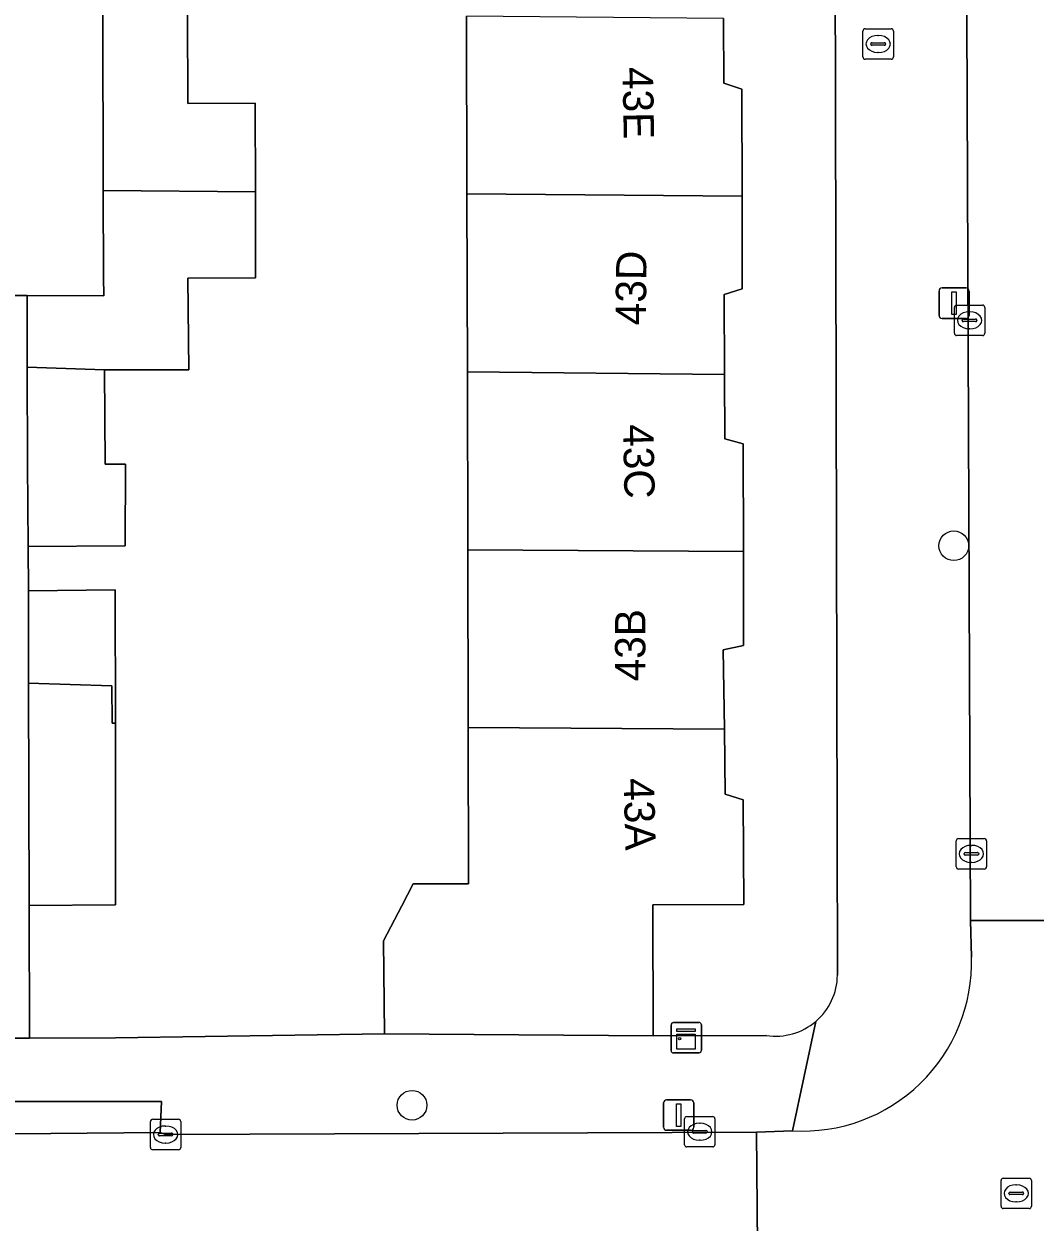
# Model space of a CAD drawing. Extents: x 160732 to 162107, y 387428 to 388479.
# Drawn here: x 161125.2 to 161158.48, y 388054.81 to 388094.24 of the extents above; entities that cross this region are included whole.
import ezdxf

# ---------------------------------------------------------------- set-up
doc = ezdxf.new("R2010")
doc.units = 0
for name, color, linetype in [('IMGEO_Boom', 7, 'Continuous'), ('IMGEO_Brandkraan', 7, 'Continuous'), ('IMGEO_Erf', 7, 'Continuous'), ('IMGEO_Kast', 7, 'Continuous'), ('IMGEO_Kolk', 7, 'Continuous'), ('IMGEO_Lichtmast', 7, 'Continuous'), ('IMGEO_Muur', 7, 'Continuous'), ('IMGEO_Pand', 7, 'Continuous'), ('IMGEO_Pand_nummerreeks', 7, 'Continuous'), ('IMGEO_Rijbaan_lokaal_open', 7, 'Continuous'), ('IMGEO_Rioolput', 7, 'Continuous'), ('IMGEO_Voetpad_open', 7, 'Continuous')]:
    doc.layers.add(name, color=color, linetype=linetype)

msp = doc.modelspace()

# ---------------------------------------------------------------- linework, layer by layer
at = {"layer": 'IMGEO_Boom'}
for centre in [(161155.809, 388077.063), (161137.976, 388058.651)]:
    msp.add_circle(centre, 0.489, dxfattribs=at)
at = {"layer": 'IMGEO_Brandkraan'}
for p, q in [((161152.819, 388093.15), (161152.819, 388094.002)), ((161152.894, 388094.076), (161153.746, 388094.076)), ((161153.307, 388093.856), (161153.332, 388093.856)), ((161153.82, 388094.002), (161153.82, 388093.15)), ((161153.078, 388093.57), (161153.078, 388093.582)), ((161153.516, 388093.533), (161153.118, 388093.533)), ((161153.121, 388093.619), (161153.519, 388093.619)), ((161153.562, 388093.582), (161153.562, 388093.57)), ((161153.746, 388093.076), (161152.894, 388093.076)), ((161153.33, 388093.296), (161153.305, 388093.296))]:
    msp.add_line(p, q, dxfattribs=at)
for points in [[(161152.819, 388093.15), (161152.819, 388094.002)], [(161152.894, 388094.076), (161153.746, 388094.076)], [(161153.82, 388094.002), (161153.82, 388093.15)], [(161153.746, 388093.076), (161152.894, 388093.076)]]:
    msp.add_lwpolyline(points, dxfattribs=at)
for centre, radius, start, end in [((161152.896, 388094), 0.0765, 91.552, 178.448), ((161152.896, 388094), 0.0765, 91.552, 178.448), ((161153.744, 388094), 0.0765, 1.552, 88.448), ((161153.744, 388094), 0.0765, 1.552, 88.448), ((161153.118, 388093.579), 0.0403, 85.8775, 175.7526), ((161153.115, 388093.569), 0.0366, 178.938, 274.7102), ((161153.519, 388093.576), 0.043, 264.8664, 352.4533), ((161153.523, 388093.581), 0.0386, 1.7309, 96.639), ((161152.896, 388093.152), 0.0765, 181.552, 268.448), ((161152.896, 388093.152), 0.0765, 181.552, 268.448), ((161153.744, 388093.152), 0.0765, 271.552, 358.448), ((161153.744, 388093.152), 0.0765, 271.552, 358.448)]:
    msp.add_arc(centre, radius, start, end, dxfattribs=at)
for centre, major_axis, ratio, start_param, end_param in [((161153.306, 388093.576), (-0.387, 0.002), 0.722429, 4.712389, 7.853982), ((161153.331, 388093.576), (-0.39, 0.002), 0.717154, 1.570796, 4.712389)]:
    msp.add_ellipse(centre, major_axis=major_axis, ratio=ratio, start_param=start_param, end_param=end_param, dxfattribs=at)
at = {"layer": 'IMGEO_Erf'}
for points in [[(161151.979, 388062.934), (161151.839, 388124.823)], [(161123.807, 388085.295), (161125.306, 388085.299), (161127.829, 388085.285), (161127.822, 388085.908), (161127.813, 388088.759), (161127.794, 388094.601)], [(161130.581, 388094.575), (161130.592, 388091.613), (161132.816, 388091.625), (161132.82, 388088.713), (161132.823, 388085.879), (161130.593, 388085.871), (161130.635, 388082.853), (161127.857, 388082.853), (161127.873, 388079.753), (161128.547, 388079.751), (161128.538, 388077.063), (161125.342, 388077.034), (161125.352, 388075.58), (161128.208, 388075.612), (161128.211, 388071.223), (161128.215, 388065.241), (161125.373, 388065.219), (161125.382, 388060.862), (161128.218, 388060.868), (161137.067, 388061.001), (161137.041, 388064.056), (161137.64, 388065.209), (161138.017, 388065.935), (161139.836, 388065.942), (161139.825, 388071.079), (161139.812, 388076.929), (161139.799, 388082.789), (161139.786, 388088.649), (161139.773, 388094.489)], [(161148.232, 388094.41), (161148.243, 388092.292), (161148.836, 388092.084), (161148.84, 388088.566), (161148.843, 388085.518), (161148.256, 388085.337), (161148.265, 388082.703), (161148.273, 388080.581), (161148.871, 388080.419), (161148.882, 388076.873), (161148.892, 388073.777), (161148.222, 388073.637), (161148.257, 388071.026), (161148.286, 388068.888), (161148.879, 388068.706), (161148.899, 388065.254), (161145.9, 388065.243), (161145.918, 388060.94), (161149.645, 388060.946)]]:
    msp.add_lwpolyline(points, dxfattribs=at)
for centre, radius, start, end in [((161149.953, 388062.952), 2.026, 310.3591, 359.492), ((161149.948, 388062.953), 2.03, 261.4064, 310.4283)]:
    msp.add_arc(centre, radius, start, end, dxfattribs=at)
at = {"layer": 'IMGEO_Kast'}
for p, q in [((161146.503, 388060.449), (161146.503, 388061.29)), ((161146.503, 388061.29), (161146.503, 388060.449)), ((161146.578, 388061.374), (161147.419, 388061.374)), ((161147.419, 388061.374), (161146.578, 388061.374)), ((161147.503, 388061.299), (161147.503, 388060.458)), ((161147.503, 388060.458), (161147.503, 388061.299)), ((161147.428, 388060.374), (161146.587, 388060.374)), ((161146.587, 388060.374), (161147.428, 388060.374))]:
    msp.add_line(p, q, dxfattribs=at)
for points in [[(161146.698, 388061.164), (161147.298, 388061.164), (161147.298, 388061.079), (161146.698, 388061.079), (161146.698, 388061.164)], [(161146.698, 388060.989), (161147.298, 388060.989), (161147.298, 388060.5), (161146.698, 388060.5), (161146.698, 388060.989)]]:
    msp.add_lwpolyline(points, dxfattribs=at)
msp.add_circle((161146.782, 388060.838), 0.0377, dxfattribs=at)
for centre, start, end in [((161146.581, 388061.296), 92.4484, 184.2845), ((161146.581, 388061.296), 92.4484, 184.2845), ((161147.425, 388061.296), 2.4484, 94.2845), ((161147.425, 388061.296), 2.4484, 94.2845), ((161146.581, 388060.452), 182.4484, 274.2845), ((161146.581, 388060.452), 182.4484, 274.2845), ((161147.425, 388060.452), 272.4484, 4.2845), ((161147.425, 388060.452), 272.4484, 4.2845)]:
    msp.add_arc(centre, 0.0779, start, end, dxfattribs=at)
at = {"layer": 'IMGEO_Kolk'}
for p, q in [((161155.827, 388084.056), (161155.827, 388084.908)), ((161155.902, 388084.982), (161156.754, 388084.982)), ((161156.828, 388084.908), (161156.828, 388084.056)), ((161156.086, 388084.476), (161156.086, 388084.488)), ((161156.524, 388084.439), (161156.126, 388084.439)), ((161156.129, 388084.525), (161156.527, 388084.525)), ((161156.315, 388084.762), (161156.34, 388084.762)), ((161156.57, 388084.488), (161156.57, 388084.476)), ((161156.338, 388084.202), (161156.313, 388084.202)), ((161156.754, 388083.982), (161155.902, 388083.982)), ((161155.887, 388066.498), (161155.887, 388067.35)), ((161155.962, 388067.424), (161156.814, 388067.424)), ((161156.375, 388067.204), (161156.4, 388067.204)), ((161156.888, 388067.35), (161156.888, 388066.498)), ((161156.146, 388066.918), (161156.146, 388066.93)), ((161156.584, 388066.881), (161156.186, 388066.881)), ((161156.189, 388066.967), (161156.587, 388066.967)), ((161156.398, 388066.644), (161156.373, 388066.644)), ((161156.63, 388066.93), (161156.63, 388066.918)), ((161156.814, 388066.424), (161155.962, 388066.424)), ((161129.365, 388057.261), (161129.365, 388058.113)), ((161129.44, 388058.187), (161130.292, 388058.187)), ((161129.853, 388057.967), (161129.878, 388057.967)), ((161130.366, 388058.113), (161130.366, 388057.261)), ((161146.947, 388057.352), (161146.947, 388058.204)), ((161147.022, 388058.278), (161147.874, 388058.278)), ((161147.435, 388058.058), (161147.46, 388058.058)), ((161147.948, 388058.204), (161147.948, 388057.352)), ((161129.624, 388057.681), (161129.624, 388057.693)), ((161130.062, 388057.644), (161129.664, 388057.644)), ((161129.667, 388057.73), (161130.065, 388057.73)), ((161130.108, 388057.693), (161130.108, 388057.681)), ((161147.206, 388057.772), (161147.206, 388057.784)), ((161147.644, 388057.735), (161147.246, 388057.735)), ((161147.249, 388057.821), (161147.647, 388057.821)), ((161147.69, 388057.784), (161147.69, 388057.772)), ((161130.292, 388057.187), (161129.44, 388057.187)), ((161129.876, 388057.407), (161129.851, 388057.407)), ((161147.874, 388057.278), (161147.022, 388057.278)), ((161147.458, 388057.498), (161147.433, 388057.498))]:
    msp.add_line(p, q, dxfattribs=at)
for points in [[(161155.827, 388084.056), (161155.827, 388084.908)], [(161155.902, 388084.982), (161156.754, 388084.982)], [(161156.828, 388084.908), (161156.828, 388084.056)], [(161156.754, 388083.982), (161155.902, 388083.982)], [(161155.887, 388066.498), (161155.887, 388067.35)], [(161155.962, 388067.424), (161156.814, 388067.424)], [(161156.888, 388067.35), (161156.888, 388066.498)], [(161156.814, 388066.424), (161155.962, 388066.424)], [(161129.365, 388057.261), (161129.365, 388058.113)], [(161129.44, 388058.187), (161130.292, 388058.187)], [(161130.366, 388058.113), (161130.366, 388057.261)], [(161146.947, 388057.352), (161146.947, 388058.204)], [(161147.022, 388058.278), (161147.874, 388058.278)], [(161147.948, 388058.204), (161147.948, 388057.352)], [(161130.292, 388057.187), (161129.44, 388057.187)], [(161147.874, 388057.278), (161147.022, 388057.278)]]:
    msp.add_lwpolyline(points, dxfattribs=at)
for centre, radius, start, end in [((161155.904, 388084.906), 0.0765, 91.552, 178.448), ((161155.904, 388084.906), 0.0765, 91.552, 178.448), ((161156.752, 388084.906), 0.0765, 1.552, 88.448), ((161156.752, 388084.906), 0.0765, 1.552, 88.448), ((161156.126, 388084.485), 0.0403, 85.8775, 175.7526), ((161156.123, 388084.475), 0.0366, 178.938, 274.7102), ((161156.527, 388084.482), 0.043, 264.8664, 352.4533), ((161156.531, 388084.487), 0.0386, 1.7309, 96.639), ((161155.904, 388084.058), 0.0765, 181.552, 268.448), ((161155.904, 388084.058), 0.0765, 181.552, 268.448), ((161156.752, 388084.058), 0.0765, 271.552, 358.448), ((161156.752, 388084.058), 0.0765, 271.552, 358.448), ((161155.964, 388067.348), 0.0765, 91.552, 178.448), ((161155.964, 388067.348), 0.0765, 91.552, 178.448), ((161156.812, 388067.348), 0.0765, 1.552, 88.448), ((161156.812, 388067.348), 0.0765, 1.552, 88.448), ((161156.186, 388066.927), 0.0403, 85.8775, 175.7526), ((161156.183, 388066.917), 0.0366, 178.938, 274.7102), ((161156.587, 388066.924), 0.043, 264.8664, 352.4533), ((161156.591, 388066.929), 0.0386, 1.7309, 96.639), ((161155.964, 388066.5), 0.0765, 181.552, 268.448), ((161155.964, 388066.5), 0.0765, 181.552, 268.448), ((161156.812, 388066.5), 0.0765, 271.552, 358.448), ((161156.812, 388066.5), 0.0765, 271.552, 358.448), ((161129.442, 388058.111), 0.0765, 91.552, 178.448), ((161129.442, 388058.111), 0.0765, 91.552, 178.448), ((161130.29, 388058.111), 0.0765, 1.552, 88.448), ((161130.29, 388058.111), 0.0765, 1.552, 88.448), ((161147.024, 388058.202), 0.0765, 91.552, 178.448), ((161147.024, 388058.202), 0.0765, 91.552, 178.448), ((161147.872, 388058.202), 0.0765, 1.552, 88.448), ((161147.872, 388058.202), 0.0765, 1.552, 88.448), ((161129.664, 388057.69), 0.0403, 85.8775, 175.7526), ((161129.661, 388057.68), 0.0366, 178.938, 274.7102), ((161130.065, 388057.687), 0.043, 264.8664, 352.4533), ((161130.069, 388057.692), 0.0386, 1.7309, 96.639), ((161147.246, 388057.781), 0.0403, 85.8775, 175.7526), ((161147.243, 388057.771), 0.0366, 178.938, 274.7102), ((161147.647, 388057.778), 0.043, 264.8664, 352.4533), ((161147.651, 388057.783), 0.0386, 1.7309, 96.639), ((161129.442, 388057.263), 0.0765, 181.552, 268.448), ((161129.442, 388057.263), 0.0765, 181.552, 268.448), ((161130.29, 388057.263), 0.0765, 271.552, 358.448), ((161130.29, 388057.263), 0.0765, 271.552, 358.448), ((161147.024, 388057.354), 0.0765, 181.552, 268.448), ((161147.024, 388057.354), 0.0765, 181.552, 268.448), ((161147.872, 388057.354), 0.0765, 271.552, 358.448), ((161147.872, 388057.354), 0.0765, 271.552, 358.448)]:
    msp.add_arc(centre, radius, start, end, dxfattribs=at)
for centre, major_axis, ratio, start_param, end_param in [((161156.314, 388084.482), (-0.387, 0.002), 0.722429, 4.712389, 7.853982), ((161156.339, 388084.482), (-0.39, 0.002), 0.717154, 1.570796, 4.712389), ((161156.374, 388066.924), (-0.387, 0.002), 0.722429, 4.712389, 7.853982), ((161156.399, 388066.924), (-0.39, 0.002), 0.717154, 1.570796, 4.712389), ((161129.852, 388057.687), (-0.387, 0.002), 0.722429, 4.712389, 7.853982), ((161129.877, 388057.687), (-0.39, 0.002), 0.717154, 1.570796, 4.712389), ((161147.434, 388057.778), (-0.387, 0.002), 0.722429, 4.712389, 7.853982), ((161147.459, 388057.778), (-0.39, 0.002), 0.717154, 1.570796, 4.712389)]:
    msp.add_ellipse(centre, major_axis=major_axis, ratio=ratio, start_param=start_param, end_param=end_param, dxfattribs=at)
at = {"layer": 'IMGEO_Lichtmast'}
for p, q in [((161155.322, 388084.646), (161155.322, 388085.446)), ((161155.322, 388085.446), (161155.322, 388084.646)), ((161155.422, 388085.546), (161156.212, 388085.546)), ((161156.212, 388085.546), (161155.422, 388085.546)), ((161156.312, 388085.446), (161156.312, 388084.646)), ((161156.312, 388084.646), (161156.312, 388085.446)), ((161156.212, 388084.546), (161155.422, 388084.546)), ((161155.422, 388084.546), (161156.212, 388084.546)), ((161146.357, 388058.827), (161147.147, 388058.827)), ((161147.147, 388058.827), (161146.357, 388058.827)), ((161146.257, 388057.927), (161146.257, 388058.727)), ((161146.257, 388058.727), (161146.257, 388057.927)), ((161147.247, 388058.727), (161147.247, 388057.927)), ((161147.247, 388057.927), (161147.247, 388058.727)), ((161147.147, 388057.827), (161146.357, 388057.827)), ((161146.357, 388057.827), (161147.147, 388057.827))]:
    msp.add_line(p, q, dxfattribs=at)
for points in [[(161155.742, 388085.421), (161155.892, 388085.421), (161155.892, 388084.671), (161155.742, 388084.671), (161155.742, 388085.421)], [(161146.677, 388058.702), (161146.827, 388058.702), (161146.827, 388057.952), (161146.677, 388057.952), (161146.677, 388058.702)]]:
    msp.add_lwpolyline(points, dxfattribs=at)
for centre, start, end in [((161155.422, 388085.446), 90, 180), ((161155.422, 388085.446), 90, 180), ((161156.212, 388085.446), 0, 90), ((161156.212, 388085.446), 360, 90), ((161155.422, 388084.646), 180, 270), ((161155.422, 388084.646), 180, 270), ((161156.212, 388084.646), 270, 0), ((161156.212, 388084.646), 270, 0), ((161146.357, 388058.727), 90, 180), ((161146.357, 388058.727), 90, 180), ((161147.147, 388058.727), 0, 90), ((161147.147, 388058.727), 360, 90), ((161146.357, 388057.927), 180, 270), ((161146.357, 388057.927), 180, 270), ((161147.147, 388057.927), 270, 0), ((161147.147, 388057.927), 270, 0)]:
    msp.add_arc(centre, 0.1, start, end, dxfattribs=at)
at = {"layer": 'IMGEO_Muur'}
msp.add_lwpolyline([(161137.067, 388061.001), (161128.218, 388060.868)], dxfattribs=at)
at = {"layer": 'IMGEO_Pand'}
for points in [[(161132.82, 388088.713), (161132.816, 388091.625), (161130.592, 388091.613), (161130.581, 388094.575), (161127.794, 388094.601), (161127.813, 388088.759)], [(161148.84, 388088.566), (161148.836, 388092.084), (161148.243, 388092.292), (161148.232, 388094.41), (161139.773, 388094.489), (161139.786, 388088.649)], [(161127.857, 388082.853), (161130.635, 388082.853), (161130.593, 388085.871), (161132.823, 388085.879), (161132.82, 388088.713), (161127.813, 388088.759), (161127.822, 388085.908), (161127.829, 388085.285), (161125.306, 388085.299), (161125.311, 388082.936)], [(161139.786, 388088.649), (161139.799, 388082.789), (161148.265, 388082.703), (161148.256, 388085.337), (161148.843, 388085.518), (161148.84, 388088.566)], [(161125.311, 388082.936), (161125.317, 388079.762), (161125.342, 388077.034), (161128.538, 388077.063), (161128.547, 388079.751), (161127.873, 388079.753), (161127.857, 388082.853)], [(161139.799, 388082.789), (161139.812, 388076.929), (161148.882, 388076.873), (161148.871, 388080.419), (161148.273, 388080.581), (161148.265, 388082.703)], [(161148.257, 388071.026), (161148.222, 388073.637), (161148.892, 388073.777), (161148.882, 388076.873), (161139.812, 388076.929), (161139.825, 388071.079)], [(161128.098, 388072.454), (161128.109, 388071.224), (161128.211, 388071.223), (161128.208, 388075.612), (161125.352, 388075.58), (161125.358, 388072.545)], [(161125.358, 388072.545), (161125.373, 388065.219), (161128.215, 388065.241), (161128.211, 388071.223), (161128.109, 388071.224), (161128.098, 388072.454)], [(161148.879, 388068.706), (161148.286, 388068.888), (161148.257, 388071.026), (161139.825, 388071.079), (161139.836, 388065.942), (161138.017, 388065.935), (161137.64, 388065.209), (161137.041, 388064.056), (161137.067, 388061.001), (161145.918, 388060.94), (161145.9, 388065.243), (161148.899, 388065.254)]]:
    msp.add_lwpolyline(points, close=True, dxfattribs=at)
at = {"layer": 'IMGEO_Rijbaan_lokaal_open'}
for points in [[(161161.311, 388098.979), (161161.317, 388099.948), (161161.231, 388124.147), (161156.115, 388124.167), (161156.36, 388064.733), (161161.375, 388064.725), (161161.322, 388066.069), (161161.397, 388083.144), (161161.399, 388083.5)], [(161161.384, 388063.693), (161161.375, 388064.725), (161156.36, 388064.733), (161156.389, 388063.526)], [(161129.683, 388057.754), (161122.48, 388057.685)], [(161149.314, 388057.765), (161129.866, 388057.687), (161129.683, 388057.754)], [(161150.499, 388057.811), (161149.314, 388057.765), (161149.354, 388052.775), (161150.376, 388052.764)], [(161149.354, 388052.775), (161149.314, 388057.765)]]:
    msp.add_lwpolyline(points, dxfattribs=at)
msp.add_arc((161150.838, 388063.354), 5.553, 266.4979, 1.7742, dxfattribs=at)
at = {"layer": 'IMGEO_Rioolput'}
for p, q in [((161157.364, 388055.325), (161157.364, 388056.177)), ((161157.439, 388056.251), (161158.291, 388056.251)), ((161157.852, 388056.031), (161157.877, 388056.031)), ((161158.365, 388056.177), (161158.365, 388055.325)), ((161157.623, 388055.745), (161157.623, 388055.757)), ((161158.061, 388055.708), (161157.663, 388055.708)), ((161157.666, 388055.794), (161158.064, 388055.794)), ((161158.107, 388055.757), (161158.107, 388055.745)), ((161158.291, 388055.251), (161157.439, 388055.251)), ((161157.875, 388055.471), (161157.85, 388055.471))]:
    msp.add_line(p, q, dxfattribs=at)
for points in [[(161157.364, 388055.325), (161157.364, 388056.177)], [(161157.439, 388056.251), (161158.291, 388056.251)], [(161158.365, 388056.177), (161158.365, 388055.325)], [(161158.291, 388055.251), (161157.439, 388055.251)]]:
    msp.add_lwpolyline(points, dxfattribs=at)
for centre, radius, start, end in [((161157.441, 388056.175), 0.0765, 91.552, 178.448), ((161157.441, 388056.175), 0.0765, 91.552, 178.448), ((161158.289, 388056.175), 0.0765, 1.552, 88.448), ((161158.289, 388056.175), 0.0765, 1.552, 88.448), ((161157.663, 388055.754), 0.0403, 85.8775, 175.7526), ((161157.66, 388055.744), 0.0366, 178.938, 274.7102), ((161158.064, 388055.751), 0.043, 264.8664, 352.4533), ((161158.068, 388055.756), 0.0386, 1.7309, 96.639), ((161157.441, 388055.327), 0.0765, 181.552, 268.448), ((161157.441, 388055.327), 0.0765, 181.552, 268.448), ((161158.289, 388055.327), 0.0765, 271.552, 358.448), ((161158.289, 388055.327), 0.0765, 271.552, 358.448)]:
    msp.add_arc(centre, radius, start, end, dxfattribs=at)
for centre, major_axis, ratio, start_param, end_param in [((161157.851, 388055.751), (-0.387, 0.002), 0.722429, 4.712389, 7.853982), ((161157.876, 388055.751), (-0.39, 0.002), 0.717154, 1.570796, 4.712389)]:
    msp.add_ellipse(centre, major_axis=major_axis, ratio=ratio, start_param=start_param, end_param=end_param, dxfattribs=at)
at = {"layer": 'IMGEO_Voetpad_open'}
for points in [[(161151.839, 388124.823), (161151.979, 388062.934)], [(161156.389, 388063.526), (161156.36, 388064.733), (161156.115, 388124.167)], [(161071.804, 388063.698), (161070.621, 388057.563), (161091.039, 388057.619), (161091.034, 388058.713), (161101.147, 388058.758), (161101.16, 388057.648), (161122.48, 388057.685), (161122.499, 388058.77), (161129.729, 388058.779), (161129.683, 388057.754), (161129.866, 388057.687), (161149.314, 388057.765), (161150.499, 388057.811), (161151.265, 388061.408)], [(161151.265, 388061.408), (161150.499, 388057.811)], [(161149.645, 388060.946), (161145.918, 388060.94), (161137.067, 388061.001), (161128.218, 388060.868), (161125.382, 388060.862), (161123.863, 388060.859), (161100.148, 388060.811), (161098.682, 388060.808), (161092.349, 388060.795), (161090.444, 388060.813), (161087.227, 388060.845), (161083.366, 388060.882), (161077.249, 388060.842), (161074.499, 388060.849)]]:
    msp.add_lwpolyline(points, dxfattribs=at)
for points in [[(161125.342, 388077.034), (161125.317, 388079.762), (161125.311, 388082.936), (161125.306, 388085.299), (161123.807, 388085.295), (161123.818, 388081.36), (161123.835, 388076.799), (161123.838, 388074.065), (161123.845, 388070.515), (161123.854, 388065.515), (161123.863, 388060.859), (161125.382, 388060.862), (161125.373, 388065.219), (161125.358, 388072.545), (161125.352, 388075.58)], [(161122.48, 388057.685), (161129.683, 388057.754), (161129.729, 388058.779), (161122.499, 388058.77)]]:
    msp.add_lwpolyline(points, close=True, dxfattribs=at)
for centre, radius, start, end in [((161150.838, 388063.354), 5.553, 266.4979, 1.7742), ((161149.953, 388062.952), 2.026, 310.3591, 359.492), ((161149.948, 388062.953), 2.03, 261.4064, 310.4283)]:
    msp.add_arc(centre, radius, start, end, dxfattribs=at)

# ---------------------------------------------------------------- texts
at = {"layer": 'IMGEO_Pand_nummerreeks'}
for s, rotation, p in [('43E', 271.0179, (161144.905, 388092.812)), ('43D', 89.2634, (161145.67, 388084.314)), ('43C', 271.1526, (161144.921, 388081.056)), ('43B', 89.9674, (161145.657, 388072.598)), ('43A', 271.5869, (161144.938, 388069.405))]:
    msp.add_text(s, height=1, rotation=rotation, dxfattribs=at).set_placement(p)

doc.saveas('drawing.dxf')
